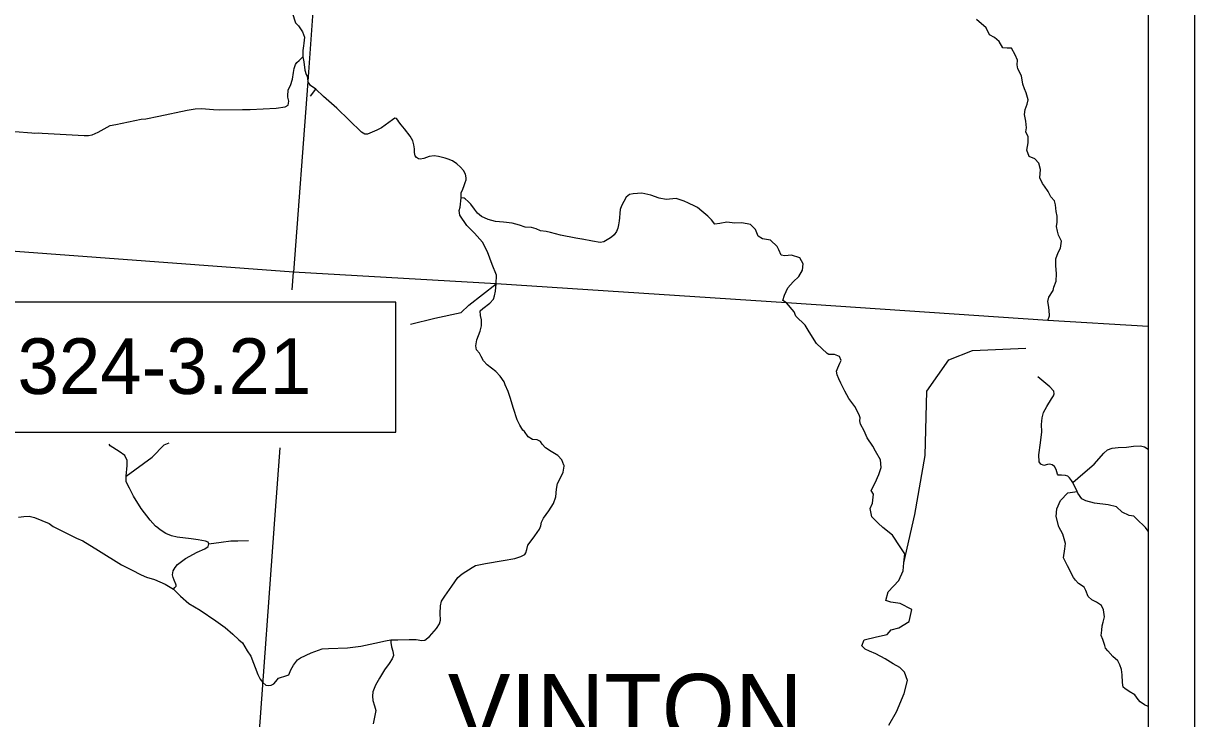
# Model space of a CAD drawing. Extents: x -22 to 431, y -18 to 160.
# Drawn here: x -17.504 to -14.978, y 23.506 to 25.005 of the extents above; entities that cross this region are included whole.
import ezdxf

# ---------------------------------------------------------------- set-up
doc = ezdxf.new("R2010")
doc.units = 0
for name, color, linetype in [('GM_X_County_Road', 7, 'Continuous'), ('GM_X_County_Road_Text', 7, 'Continuous'), ('GM_X_Major_River_Text', 7, 'Continuous'), ('GM_X_Minor_Lake', 7, 'Continuous'), ('GM_X_Minor_River_Text', 7, 'Continuous'), ('GM_X_Section', 7, 'Continuous')]:
    doc.layers.add(name, color=color, linetype=linetype)

msp = doc.modelspace()

# ---------------------------------------------------------------- linework, layer by layer
at = {"layer": 'GM_X_County_Road'}
for points in [[(-15.2941, 24.3647), (-15.2902, 24.3744), (-15.2912, 24.3865), (-15.2925, 24.3977), (-15.2941, 24.4055), (-15.2918, 24.4149), (-15.2826, 24.429), (-15.2813, 24.4366), (-15.2762, 24.4491), (-15.2751, 24.465), (-15.2767, 24.4827), (-15.2766, 24.4973), (-15.2717, 24.5109), (-15.2666, 24.5204), (-15.2644, 24.5356), (-15.2709, 24.5485), (-15.2735, 24.5572), (-15.2755, 24.5674), (-15.2742, 24.5767), (-15.274, 24.5892), (-15.2758, 24.5992), (-15.2777, 24.6142), (-15.2794, 24.6226), (-15.2876, 24.6309), (-15.2933, 24.6424), (-15.301, 24.6543), (-15.3055, 24.66), (-15.3116, 24.672), (-15.3096, 24.6903), (-15.3136, 24.7038), (-15.3224, 24.7127), (-15.3342, 24.7182), (-15.3395, 24.7314), (-15.3367, 24.7477), (-15.3362, 24.7604), (-15.3412, 24.7712), (-15.3404, 24.7797), (-15.3418, 24.794), (-15.3443, 24.8087), (-15.3428, 24.8194), (-15.3385, 24.8309), (-15.3363, 24.8406), (-15.3407, 24.8554), (-15.3443, 24.8641), (-15.3478, 24.8739), (-15.3512, 24.8923), (-15.3587, 24.9073), (-15.3606, 24.9158), (-15.3597, 24.9257), (-15.3648, 24.9372), (-15.3726, 24.9516), (-15.3821, 24.9514), (-15.3912, 24.9521), (-15.399, 24.9661), (-15.4093, 24.975), (-15.4197, 24.9807), (-15.427, 24.9955), (-15.4481, 25.0136)], [(-17.0237, 24.8193), (-17.0147, 24.8195), (-16.9583, 24.8222), (-16.9393, 24.8249), (-16.933, 24.8285), (-16.931, 24.8372), (-16.9331, 24.8461), (-16.9333, 24.8533), (-16.9328, 24.8566), (-16.9324, 24.8617), (-16.9279, 24.871), (-16.9231, 24.8849), (-16.9214, 24.8989), (-16.9199, 24.9078), (-16.9166, 24.9165), (-16.9138, 24.9207), (-16.9092, 24.9252), (-16.901, 24.9331)], [(-15.8577, 24.4028), (-15.8657, 24.4079), (-15.862, 24.4194), (-15.8547, 24.4346), (-15.8432, 24.4479), (-15.8313, 24.4596), (-15.8231, 24.4731), (-15.8218, 24.4863), (-15.8293, 24.4998), (-15.8473, 24.5052), (-15.8611, 24.504), (-15.8696, 24.5055), (-15.8744, 24.5166), (-15.8782, 24.5238), (-15.892, 24.5374), (-15.9097, 24.5408), (-15.9191, 24.5464), (-15.9247, 24.5604), (-15.9355, 24.5712), (-15.9541, 24.5751), (-15.969, 24.5744), (-15.9868, 24.5766), (-16.0018, 24.5734), (-16.0123, 24.5724), (-16.0198, 24.5814), (-16.0274, 24.5894), (-16.0405, 24.5999), (-16.05, 24.6084), (-16.0553, 24.6111), (-16.0691, 24.6173), (-16.0788, 24.6221), (-16.0957, 24.6274), (-16.1176, 24.6254), (-16.1327, 24.628), (-16.1504, 24.6349), (-16.1697, 24.639), (-16.1886, 24.6374), (-16.1965, 24.6361), (-16.2037, 24.6307), (-16.209, 24.6209), (-16.2138, 24.6115), (-16.2165, 24.6041), (-16.2176, 24.5956), (-16.2181, 24.5856), (-16.219, 24.5793), (-16.2201, 24.5704), (-16.2216, 24.5634), (-16.2248, 24.5567), (-16.2296, 24.5495), (-16.2355, 24.544), (-16.2408, 24.5402), (-16.2519, 24.5342), (-16.2597, 24.5329), (-16.2761, 24.5353), (-16.2986, 24.5397), (-16.2992, 24.5398)], [(-16.4838, 24.4432), (-16.4832, 24.462), (-16.4926, 24.4853), (-16.5025, 24.5124), (-16.5136, 24.533), (-16.5311, 24.5528), (-16.5474, 24.569), (-16.5621, 24.5917), (-16.5639, 24.6017), (-16.5619, 24.6091), (-16.5596, 24.6288)], [(-16.6691, 24.3567), (-16.6162, 24.3695), (-16.5597, 24.3817), (-16.5431, 24.3977), (-16.4838, 24.4432)], [(-16.338, 24.0523), (-16.3426, 24.064), (-16.3513, 24.0732), (-16.3657, 24.0819), (-16.3773, 24.09), (-16.3845, 24.0975), (-16.3887, 24.1036), (-16.3955, 24.1073), (-16.4059, 24.1079), (-16.4147, 24.1135), (-16.4227, 24.1251), (-16.4263, 24.1283), (-16.4333, 24.1387), (-16.4385, 24.1506), (-16.4463, 24.175), (-16.4536, 24.1987), (-16.4582, 24.2115), (-16.4644, 24.2257), (-16.4668, 24.2322), (-16.4752, 24.2441), (-16.4845, 24.2543), (-16.5035, 24.2686), (-16.5115, 24.2775), (-16.5163, 24.2867), (-16.5203, 24.2943), (-16.5264, 24.3013), (-16.5279, 24.31), (-16.5255, 24.3229), (-16.5186, 24.3415), (-16.5158, 24.3529), (-16.5159, 24.3658), (-16.518, 24.3754), (-16.5184, 24.3853), (-16.5131, 24.3906), (-16.498, 24.4015), (-16.4896, 24.4106), (-16.4873, 24.4173), (-16.4853, 24.4279), (-16.4838, 24.4432)], [(-15.6373, 23.4921), (-15.6207, 23.5209), (-15.6043, 23.5604), (-15.597, 23.5881), (-15.6033, 23.6062), (-15.6132, 23.6159), (-15.6275, 23.6244), (-15.6451, 23.6351), (-15.6654, 23.6457), (-15.6789, 23.6513), (-15.6882, 23.6559), (-15.6953, 23.6629), (-15.6904, 23.6761), (-15.6635, 23.6826), (-15.6408, 23.6874), (-15.6321, 23.6975), (-15.6152, 23.7015), (-15.5933, 23.7156), (-15.5875, 23.7412), (-15.6129, 23.7542), (-15.6328, 23.7572), (-15.6435, 23.761), (-15.6388, 23.7792), (-15.6152, 23.804), (-15.6061, 23.8245), (-15.6044, 23.8416), (-15.6025, 23.8613), (-15.6126, 23.8766), (-15.6295, 23.9012), (-15.65, 23.9178), (-15.6599, 23.9271), (-15.6734, 23.9413), (-15.6771, 23.9593), (-15.6726, 23.9708), (-15.67, 23.9898), (-15.6751, 23.9977), (-15.6663, 24.0141), (-15.6584, 24.0327), (-15.6539, 24.0478), (-15.6549, 24.0641), (-15.6659, 24.0825), (-15.6719, 24.0935), (-15.6835, 24.1114), (-15.6902, 24.1264), (-15.6985, 24.1406), (-15.6997, 24.148), (-15.699, 24.1544), (-15.7009, 24.1613), (-15.7106, 24.1792), (-15.7232, 24.1965), (-15.7323, 24.2118), (-15.7407, 24.229), (-15.7451, 24.2385), (-15.7487, 24.2474), (-15.7499, 24.2551), (-15.7469, 24.2625), (-15.7424, 24.2722), (-15.7401, 24.2781), (-15.7432, 24.287), (-15.7546, 24.2908), (-15.7665, 24.2913), (-15.7699, 24.2932), (-15.7929, 24.3151), (-15.8089, 24.3397), (-15.8173, 24.3547), (-15.8379, 24.374), (-15.8409, 24.3831), (-15.8577, 24.4028)], [(-15.6044, 23.8416), (-15.5813, 23.9461), (-15.5586, 24.0735), (-15.5552, 24.2121), (-15.5076, 24.2799), (-15.4563, 24.3001), (-15.3419, 24.3046)], [(-17.282, 24.0289), (-17.2262, 24.0696), (-17.2004, 24.096), (-17.1895, 24.1007)], [(-17.2139, 23.9173), (-17.2187, 23.9211), (-17.2305, 23.9337), (-17.2495, 23.9589), (-17.2661, 23.9857), (-17.2751, 24.0027), (-17.2818, 24.0162), (-17.282, 24.0289), (-17.2798, 24.0516), (-17.2801, 24.0628), (-17.285, 24.0736), (-17.2974, 24.0817), (-17.3167, 24.0943), (-17.3191, 24.0979)], [(-15.0776, 23.5319), (-15.0854, 23.5357), (-15.0952, 23.5425), (-15.0996, 23.547), (-15.1068, 23.5573), (-15.119, 23.5644), (-15.1283, 23.5707), (-15.1319, 23.5737), (-15.1331, 23.5839), (-15.1335, 23.6006), (-15.1355, 23.6121), (-15.1391, 23.6222), (-15.1433, 23.6309), (-15.1541, 23.6401), (-15.1648, 23.6524), (-15.1697, 23.6577), (-15.1711, 23.6634), (-15.1755, 23.6767), (-15.1789, 23.685), (-15.1776, 23.6964), (-15.1767, 23.706), (-15.1745, 23.7138), (-15.1718, 23.7254), (-15.1742, 23.7405), (-15.1786, 23.7498), (-15.1892, 23.757), (-15.1992, 23.7619), (-15.2072, 23.7691), (-15.2118, 23.7823), (-15.216, 23.7897), (-15.2278, 23.7974), (-15.2346, 23.8046), (-15.2386, 23.8101), (-15.2516, 23.8353), (-15.26, 23.8527), (-15.2572, 23.8724), (-15.2557, 23.8834), (-15.2617, 23.9035), (-15.2701, 23.9192), (-15.276, 23.9421), (-15.2748, 23.9582), (-15.267, 23.9762), (-15.251, 23.9931), (-15.231, 23.9957)]]:
    msp.add_lwpolyline(points, dxfattribs=at)
at = {"layer": 'GM_X_Major_River_Text'}
for p, q in [((-16.8764, 25.0773), (-16.8901, 24.8798)), ((-16.8901, 24.8798), (-16.9211, 24.4685)), ((-16.9211, 24.4685), (-17.9221, 24.5433)), ((-16.924, 24.4304), (-16.9211, 24.4685)), ((-16.4838, 24.4432), (-16.9211, 24.4685)), ((-15.8577, 24.4028), (-16.4838, 24.4432)), ((-15.2941, 24.3647), (-15.8577, 24.4028)), ((-15.0776, 24.3517), (-15.2941, 24.3647)), ((-16.9617, 23.9351), (-16.9499, 24.0901)), ((-17.0358, 22.9136), (-16.9617, 23.9351))]:
    msp.add_line(p, q, dxfattribs=at)
at = {"layer": 'GM_X_Minor_Lake'}
msp.add_lwpolyline([(-17.9503, 24.1237), (-16.7003, 24.1237), (-16.7003, 24.4037), (-17.9503, 24.4037)], close=True, dxfattribs=at)
at = {"layer": 'GM_X_Minor_River_Text'}
for points in [[(-16.994, 25.1147), (-16.9938, 25.1113), (-16.9925, 25.0942), (-16.9906, 25.0897), (-16.9852, 25.0852), (-16.9654, 25.0815), (-16.9559, 25.077), (-16.9481, 25.0694), (-16.9416, 25.0567), (-16.934, 25.0439), (-16.9241, 25.0289), (-16.9168, 25.0066), (-16.9103, 24.9996), (-16.9015, 24.987), (-16.8973, 24.9753), (-16.8991, 24.9627), (-16.8999, 24.9569)], [(-16.8999, 24.9569), (-16.9012, 24.9466), (-16.901, 24.9331), (-16.8991, 24.9219), (-16.897, 24.9041), (-16.894, 24.895), (-16.892, 24.8914), (-16.8901, 24.8798)], [(-16.5596, 24.6288), (-16.5598, 24.6399), (-16.5559, 24.6477), (-16.5533, 24.6553), (-16.5508, 24.6619), (-16.549, 24.6676), (-16.5488, 24.6722), (-16.5505, 24.6799), (-16.5547, 24.6877), (-16.5606, 24.6949), (-16.5692, 24.7026), (-16.5785, 24.7084), (-16.5878, 24.7124), (-16.5942, 24.7148), (-16.6082, 24.718), (-16.6177, 24.7195), (-16.6283, 24.7183), (-16.6404, 24.7141), (-16.6478, 24.712), (-16.6517, 24.7129), (-16.6561, 24.7159), (-16.6588, 24.7197), (-16.6599, 24.7265), (-16.66, 24.7347), (-16.6615, 24.743), (-16.6638, 24.7517), (-16.6697, 24.7621), (-16.6821, 24.7778), (-16.6891, 24.7867), (-16.6937, 24.7931), (-16.6964, 24.7965), (-16.6988, 24.7997), (-16.7026, 24.801), (-16.7077, 24.797), (-16.7313, 24.7797), (-16.7413, 24.7745), (-16.7613, 24.7661), (-16.7674, 24.7661), (-16.7746, 24.7708), (-16.8276, 24.8224), (-16.8563, 24.8471), (-16.8729, 24.8632), (-16.8846, 24.8714), (-16.8901, 24.8798)], [(-16.8843, 24.8479), (-16.8729, 24.8632)], [(-17.6666, 24.7872), (-17.6522, 24.7818), (-17.522, 24.7721), (-17.4856, 24.7688), (-17.4803, 24.7685), (-17.4711, 24.7689), (-17.4635, 24.7687), (-17.3728, 24.7636), (-17.3636, 24.7633), (-17.3551, 24.765), (-17.3422, 24.7704), (-17.3169, 24.7849), (-17.3044, 24.7872), (-17.2498, 24.7984), (-17.2398, 24.799), (-17.2118, 24.805), (-17.1502, 24.8178), (-17.133, 24.8211), (-17.1197, 24.8215), (-17.0934, 24.8193), (-17.0813, 24.8184), (-17.0309, 24.8192), (-17.0237, 24.8193)], [(-16.2992, 24.5398), (-16.3121, 24.5423), (-16.3454, 24.5488), (-16.3667, 24.5541), (-16.3763, 24.5563), (-16.3882, 24.5579), (-16.3981, 24.5621), (-16.4079, 24.5649), (-16.4214, 24.5656), (-16.4339, 24.5701), (-16.4498, 24.574), (-16.468, 24.5766), (-16.4852, 24.5776), (-16.5013, 24.5823), (-16.5155, 24.5885), (-16.5243, 24.5957), (-16.5305, 24.6048), (-16.5389, 24.6153), (-16.5442, 24.6212), (-16.5507, 24.6265), (-16.5528, 24.628), (-16.5596, 24.6288)], [(-15.2401, 24.0148), (-15.2429, 24.0191), (-15.2477, 24.0254), (-15.2511, 24.0286), (-15.2559, 24.0305), (-15.2646, 24.031), (-15.2686, 24.0308), (-15.2716, 24.0312), (-15.2733, 24.0334), (-15.2762, 24.0429), (-15.28, 24.0495), (-15.2849, 24.0531), (-15.2897, 24.0544), (-15.2946, 24.0539), (-15.3027, 24.0521), (-15.3094, 24.0546), (-15.3128, 24.0599), (-15.3136, 24.0745), (-15.3099, 24.1008), (-15.3073, 24.1243), (-15.3078, 24.1402), (-15.3065, 24.1547), (-15.3033, 24.1664), (-15.2965, 24.1789), (-15.2862, 24.1958), (-15.282, 24.2019), (-15.2807, 24.2065), (-15.2809, 24.2123), (-15.2898, 24.2212), (-15.3159, 24.2428)], [(-15.0776, 23.9102), (-15.0838, 23.9179), (-15.1026, 23.937), (-15.1083, 23.9425), (-15.1189, 23.9436), (-15.1335, 23.9512), (-15.1459, 23.9629), (-15.1641, 23.9668), (-15.1937, 23.9707), (-15.2119, 23.9756), (-15.2208, 23.9797), (-15.2294, 23.9924), (-15.231, 23.9957), (-15.2401, 24.0148), (-15.2183, 24.034), (-15.1945, 24.0549), (-15.1736, 24.0782), (-15.1656, 24.0853), (-15.1552, 24.0895), (-15.1425, 24.0904), (-15.1247, 24.0912), (-15.1092, 24.0936), (-15.0942, 24.094), (-15.0855, 24.0917), (-15.0776, 24.0873)], [(-16.7111, 23.6755), (-16.6958, 23.6761), (-16.6718, 23.6764), (-16.6568, 23.6767), (-16.6442, 23.6746), (-16.6377, 23.675), (-16.6281, 23.6828), (-16.613, 23.7), (-16.6065, 23.7104), (-16.6044, 23.7184), (-16.605, 23.7324), (-16.604, 23.7493), (-16.6018, 23.7593), (-16.5948, 23.7701), (-16.5796, 23.7914), (-16.5664, 23.8106), (-16.5576, 23.8179), (-16.5355, 23.832), (-16.5287, 23.8358), (-16.5071, 23.8404), (-16.4691, 23.8466), (-16.444, 23.8513), (-16.4306, 23.8559), (-16.4223, 23.8599), (-16.4198, 23.8637), (-16.418, 23.8705), (-16.4157, 23.8802), (-16.4086, 23.8895), (-16.4007, 23.9), (-16.3905, 23.9142), (-16.3879, 23.9215), (-16.3859, 23.9294), (-16.3819, 23.938), (-16.3705, 23.9543), (-16.3607, 23.9701), (-16.3551, 23.9843), (-16.354, 24.0008), (-16.3518, 24.0126), (-16.3443, 24.0268), (-16.3394, 24.0373), (-16.3374, 24.0505), (-16.3377, 24.0515), (-16.338, 24.0523)], [(-17.5142, 23.9405), (-17.503, 23.9417), (-17.4913, 23.9422), (-17.4795, 23.9396), (-17.4482, 23.9264), (-17.4395, 23.9204), (-17.424, 23.9121), (-17.3891, 23.8952), (-17.3754, 23.8892), (-17.3417, 23.8683), (-17.2921, 23.8378), (-17.2703, 23.8265), (-17.2495, 23.8158), (-17.2385, 23.8113), (-17.221, 23.8057), (-17.1981, 23.7957), (-17.1803, 23.7848), (-17.1649, 23.7699), (-17.1472, 23.7544), (-17.1226, 23.7397), (-17.089, 23.7171), (-17.0689, 23.7028), (-17.0518, 23.6879), (-17.039, 23.6762), (-17.0311, 23.6691), (-17.0213, 23.6522), (-17.0133, 23.6404), (-16.9978, 23.601), (-16.993, 23.591), (-16.9872, 23.5838)], [(-17.1803, 23.7848), (-17.1771, 23.7884), (-17.1746, 23.7913), (-17.1739, 23.794), (-17.1748, 23.796), (-17.1785, 23.8045), (-17.1808, 23.8106), (-17.1819, 23.8161), (-17.1805, 23.8244), (-17.1763, 23.832), (-17.1712, 23.8381), (-17.1539, 23.8512), (-17.1288, 23.8648), (-17.1125, 23.8719), (-17.1052, 23.8774), (-17.1035, 23.8827), (-17.105, 23.8863), (-17.1111, 23.8888), (-17.1268, 23.8912), (-17.142, 23.8939), (-17.1719, 23.8972), (-17.184, 23.8998), (-17.1965, 23.9051), (-17.209, 23.9134), (-17.2131, 23.9166), (-17.2139, 23.9173)], [(-17.1035, 23.8827), (-17.077, 23.8865), (-17.0564, 23.8891), (-17.0409, 23.8891), (-17.0185, 23.89)], [(-16.9872, 23.5838), (-16.9809, 23.578), (-16.9752, 23.5773), (-16.9696, 23.5782), (-16.9637, 23.5807), (-16.9592, 23.5861), (-16.9536, 23.5933), (-16.9491, 23.5947), (-16.9398, 23.5978), (-16.9314, 23.6001), (-16.9267, 23.6111), (-16.9211, 23.621), (-16.9123, 23.6326), (-16.9064, 23.6373), (-16.883, 23.6481), (-16.859, 23.6561), (-16.8454, 23.6573), (-16.8045, 23.6584), (-16.7762, 23.6623), (-16.7459, 23.6689), (-16.723, 23.6737), (-16.7111, 23.6755), (-16.7113, 23.6704), (-16.7096, 23.6605), (-16.7072, 23.6511), (-16.7057, 23.6422), (-16.7081, 23.6346), (-16.7151, 23.6247), (-16.7247, 23.6112), (-16.7356, 23.5933), (-16.7446, 23.5778), (-16.75, 23.5637), (-16.7511, 23.5546), (-16.7501, 23.5451), (-16.7461, 23.5336), (-16.7436, 23.5232), (-16.7495, 23.4949)]]:
    msp.add_lwpolyline(points, dxfattribs=at)
at = {"layer": 'GM_X_Section'}
for p, q in [((-14.9776, 29.1642), (-14.9776, 22.1642)), ((-15.0776, 29.0642), (-15.0776, 22.2642)), ((-15.0776, 29.0642), (-15.0776, 22.2642))]:
    msp.add_line(p, q, dxfattribs=at)

# ---------------------------------------------------------------- texts
at = {"layer": 'GM_X_County_Road_Text'}
msp.add_text('VINTON', height=0.15152, rotation=0, dxfattribs=at).set_placement((-16.5884, 23.4508))
at = {"layer": 'GM_X_Section'}
msp.add_text('VIN-324-3.21', height=0.12, dxfattribs=at).set_placement((-17.8374, 24.206))

doc.saveas('drawing.dxf')
